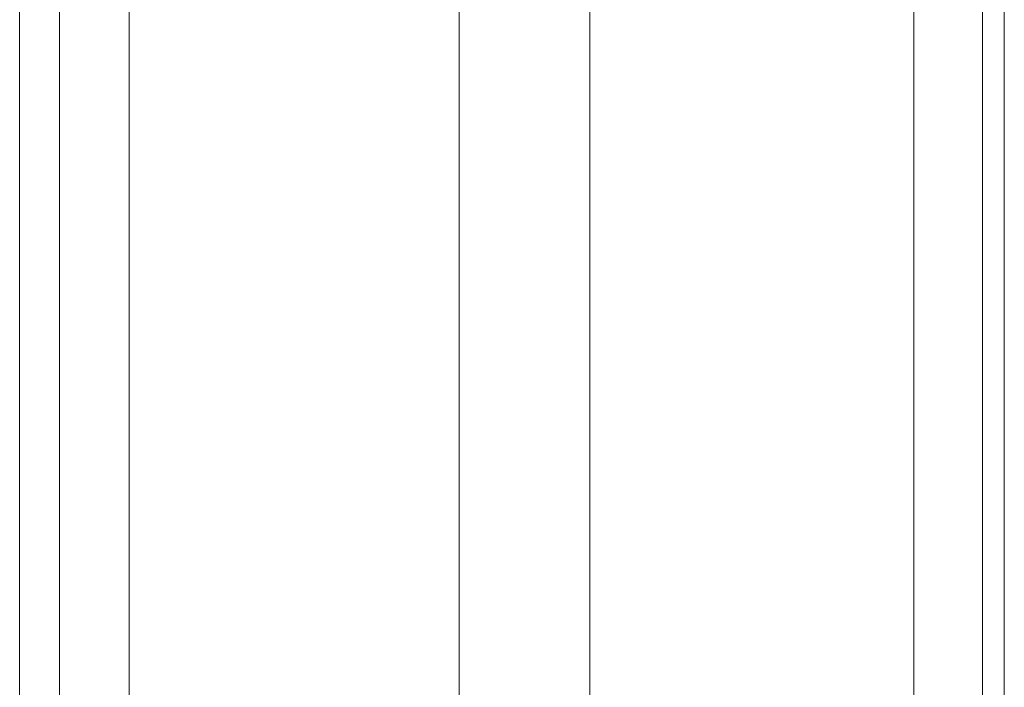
# Model space of a CAD drawing. Header units: inches. Extents: x 424 to 2043, y -237 to 445.
# Tile 831 of 965: x 866.287 to 866.449, y 229.958 to 230.067. Entities that reach past the tile are written whole.
import ezdxf

# ---------------------------------------------------------------- set-up
doc = ezdxf.new("R2010")
doc.units = ezdxf.units.IN
doc.header["$MEASUREMENT"] = 0
doc.layers.add('A-DOOR', color=31, linetype='Continuous', lineweight=9)

# ---------------------------------------------------------------- blocks, each defined once
blk = doc.blocks.new('5-panel_Bi-fold_external_door_10806 - Type 1-V72-Section 1')
at = {"layer": 'A-DOOR'}
for p, q in [((-110.58121, 16.33744), (-110.58121, 14.5)), ((-110.4523, 16.33744), (-110.4523, 14.5)), ((-110.59266, 16.26271), (-110.59266, 14.5)), ((-110.44105, 16.26274), (-110.44105, 14.5)), ((-110.43747, 16.26274), (-110.43747, 14.5)), ((-110.5992, 16.26143), (-110.5992, 14.5)), ((-110.52699, 16.17354), (-110.52699, 14.849)), ((-110.50557, 16.17354), (-110.50557, 14.849))]:
    blk.add_line(p, q, dxfattribs=at)

msp = doc.modelspace()

# ---------------------------------------------------------------- block references
at = {"layer": 'A-DOOR'}
msp.add_blockref('5-panel_Bi-fold_external_door_10806 - Type 1-V72-Section 1', (976.88654, 215.09721), dxfattribs=at)

doc.saveas('drawing.dxf')
